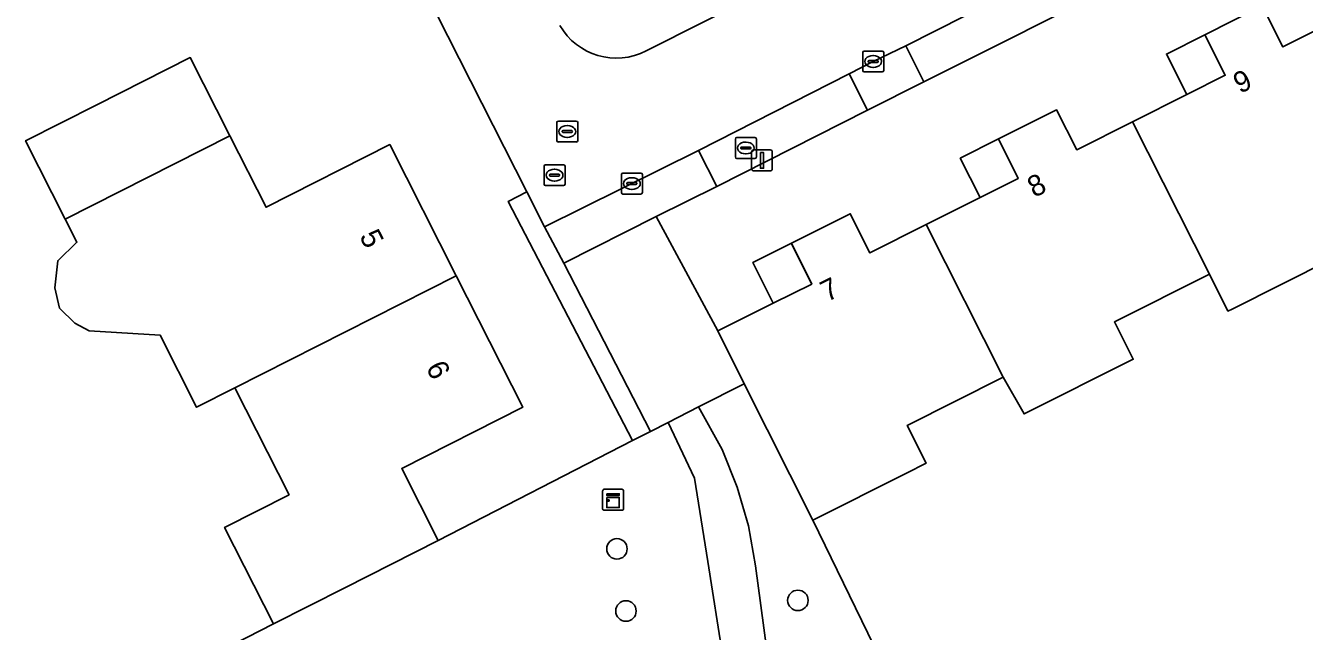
# Model space of a CAD drawing. Extents: x 162722 to 165104, y 384719 to 386284.
# Drawn here: x 163700.5 to 163761.5, y 385039.6 to 385068.5 of the extents above; entities that cross this region are included whole.
import ezdxf

# ---------------------------------------------------------------- set-up
doc = ezdxf.new("R2010")
doc.units = 0
for name, color, linetype in [('IMGEO_Boom', 7, 'Continuous'), ('IMGEO_Brandkraan', 7, 'Continuous'), ('IMGEO_Erf', 7, 'Continuous'), ('IMGEO_Groenvoorziening', 7, 'Continuous'), ('IMGEO_Kast', 7, 'Continuous'), ('IMGEO_Kolk', 7, 'Continuous'), ('IMGEO_Lichtmast', 7, 'Continuous'), ('IMGEO_Pand', 7, 'Continuous'), ('IMGEO_Pand_nummerreeks', 7, 'Continuous'), ('IMGEO_Pand_overbouw', 7, 'Continuous'), ('IMGEO_Parkeervlak_open', 7, 'Continuous'), ('IMGEO_Rijbaan_lokaal_open', 7, 'Continuous'), ('IMGEO_Rioolput', 7, 'Continuous'), ('IMGEO_Voetpad_open', 7, 'Continuous')]:
    doc.layers.add(name, color=color, linetype=linetype)

msp = doc.modelspace()

# ---------------------------------------------------------------- linework, layer by layer
at = {"layer": 'IMGEO_Boom'}
for centre in [(163728.708, 385043.504), (163737.335, 385041.047), (163729.137, 385040.539)]:
    msp.add_circle(centre, 0.489, dxfattribs=at)
at = {"layer": 'IMGEO_Brandkraan'}
for p, q in [((163734.352, 385062.203), (163734.352, 385063.055)), ((163734.427, 385063.129), (163735.279, 385063.129)), ((163734.611, 385062.623), (163734.611, 385062.635)), ((163735.049, 385062.586), (163734.651, 385062.586)), ((163734.654, 385062.672), (163735.052, 385062.672)), ((163734.84, 385062.909), (163734.865, 385062.909)), ((163735.095, 385062.635), (163735.095, 385062.623)), ((163735.353, 385063.055), (163735.353, 385062.203)), ((163735.279, 385062.129), (163734.427, 385062.129)), ((163734.863, 385062.349), (163734.838, 385062.349))]:
    msp.add_line(p, q, dxfattribs=at)
for points in [[(163734.352, 385062.203), (163734.352, 385063.055)], [(163734.427, 385063.129), (163735.279, 385063.129)], [(163735.353, 385063.055), (163735.353, 385062.203)], [(163735.279, 385062.129), (163734.427, 385062.129)]]:
    msp.add_lwpolyline(points, dxfattribs=at)
for centre, radius, start, end in [((163734.429, 385063.053), 0.0765, 91.55205, 178.44795), ((163734.429, 385063.053), 0.0765, 91.55205, 178.44795), ((163734.651, 385062.632), 0.0403, 85.87752, 175.75265), ((163734.648, 385062.622), 0.0366, 178.93798, 274.71019), ((163735.052, 385062.629), 0.043, 264.86636, 352.45326), ((163735.056, 385062.634), 0.0386, 1.73085, 96.63898), ((163735.277, 385063.053), 0.0765, 1.55205, 88.44795), ((163735.277, 385063.053), 0.0765, 1.55205, 88.44795), ((163734.429, 385062.205), 0.0765, 181.55205, 268.44795), ((163734.429, 385062.205), 0.0765, 181.55205, 268.44795), ((163735.277, 385062.205), 0.0765, 271.55205, 358.44795), ((163735.277, 385062.205), 0.0765, 271.55205, 358.44795)]:
    msp.add_arc(centre, radius, start, end, dxfattribs=at)
for centre, major_axis, ratio, start_param, end_param in [((163734.839, 385062.629), (-0.387, 0.002), 0.722429, 4.712389, 7.853982), ((163734.864, 385062.629), (-0.39, 0.002), 0.717154, 1.570796, 4.712389)]:
    msp.add_ellipse(centre, major_axis=major_axis, ratio=ratio, start_param=start_param, end_param=end_param, dxfattribs=at)
at = {"layer": 'IMGEO_Erf'}
for points in [[(163703.015, 385035.139), (163712.333, 385039.928), (163710.004, 385044.53), (163713.08, 385046.087), (163710.5, 385051.186), (163708.674, 385050.262), (163706.937, 385053.694), (163703.545, 385053.914), (163702.873, 385054.265), (163702.142, 385054.995), (163701.908, 385055.96), (163702.054, 385057.246), (163702.97, 385058.13), (163702.415, 385059.226), (163700.52, 385062.972), (163703.91, 385064.688), (163708.371, 385066.946), (163710.26, 385063.213), (163711.985, 385059.805), (163717.881, 385062.788), (163721.05, 385056.525), (163724.221, 385050.26), (163718.453, 385047.341), (163720.191, 385043.905), (163729.453, 385048.668), (163723.529, 385060.082), (163724.413, 385060.537), (163718.499, 385072.213)], [(163753.075, 385070.688), (163743.33, 385065.783), (163740.658, 385064.429), (163733.463, 385060.799), (163730.584, 385059.363), (163733.515, 385053.899), (163736.157, 385055.226), (163737.998, 385056.138), (163737.035, 385058.063), (163737.023, 385058.085), (163739.826, 385059.492), (163740.765, 385057.623), (163743.454, 385058.974), (163746.017, 385060.261), (163747.84, 385061.177), (163746.895, 385063.058), (163749.666, 385064.449), (163750.622, 385062.544), (163753.284, 385063.881), (163755.865, 385065.177), (163757.701, 385066.099), (163756.732, 385068.029), (163759.469, 385069.404), (163760.451, 385067.447), (163763.416, 385068.936)], [(163791.526, 385039.145), (163783.871, 385053.812), (163777.042, 385066.898), (163772.574, 385064.655), (163771.999, 385064.366), (163772.909, 385062.553), (163767.9, 385060.037), (163768.76, 385058.212), (163763.622, 385055.631), (163762.769, 385057.329), (163758.028, 385054.947), (163757.832, 385054.849), (163756.951, 385056.602), (163752.423, 385054.328), (163753.315, 385052.554), (163748.113, 385049.942), (163747.123, 385051.691), (163742.548, 385049.393), (163743.452, 385047.594), (163742.514, 385047.123), (163738.045, 385044.879), (163743.285, 385034.094)]]:
    msp.add_lwpolyline(points, dxfattribs=at)
at = {"layer": 'IMGEO_Groenvoorziening'}
msp.add_lwpolyline([(163730.104, 385067.264), (163741.098, 385072.809), (163739.773, 385075.459), (163733.516, 385077.082), (163731.546, 385074.648), (163729.808, 385075.575), (163728.649, 385075.923), (163727.49, 385076.039), (163727.143, 385076.734), (163727.954, 385078.241), (163728.765, 385080.095), (163728.359, 385082.125), (163723.918, 385078.113)], dxfattribs=at)
for points in [[(163736.866, 385031.109), (163743.285, 385034.094), (163738.045, 385044.879), (163734.778, 385051.385), (163732.602, 385050.277), (163733.716, 385048.241), (163734.441, 385046.451), (163734.975, 385044.596), (163735.313, 385042.695)], [(163733.034, 385042.907), (163732.409, 385046.872), (163731.143, 385049.533), (163730.314, 385049.111), (163729.453, 385048.668), (163720.191, 385043.905), (163715.73, 385041.647), (163712.333, 385039.928), (163703.015, 385035.139), (163703.221, 385034.728), (163703.613, 385033.936), (163707.487, 385034.117), (163712.242, 385033.674), (163723.683, 385032.609), (163733.752, 385038.348)]]:
    msp.add_lwpolyline(points, close=True, dxfattribs=at)
msp.add_arc((163728.678, 385070.026), 3.109, 210.0398, 297.30623, dxfattribs=at)
at = {"layer": 'IMGEO_Kast'}
for p, q in [((163728.026, 385045.421), (163728.026, 385046.262)), ((163728.026, 385046.262), (163728.026, 385045.421)), ((163728.101, 385046.346), (163728.942, 385046.346)), ((163728.942, 385046.346), (163728.101, 385046.346)), ((163729.026, 385046.271), (163729.026, 385045.43)), ((163729.026, 385045.43), (163729.026, 385046.271)), ((163728.951, 385045.346), (163728.11, 385045.346)), ((163728.11, 385045.346), (163728.951, 385045.346))]:
    msp.add_line(p, q, dxfattribs=at)
for points in [[(163728.221, 385046.136), (163728.821, 385046.136), (163728.821, 385046.051), (163728.221, 385046.051), (163728.221, 385046.136)], [(163728.221, 385045.961), (163728.821, 385045.961), (163728.821, 385045.472), (163728.221, 385045.472), (163728.221, 385045.961)]]:
    msp.add_lwpolyline(points, dxfattribs=at)
msp.add_circle((163728.305, 385045.81), 0.0377, dxfattribs=at)
for centre, start, end in [((163728.104, 385046.268), 92.4484, 184.28452), ((163728.104, 385046.268), 92.4484, 184.28452), ((163728.948, 385046.268), 2.4484, 94.28452), ((163728.948, 385046.268), 2.4484, 94.28452), ((163728.104, 385045.424), 182.4484, 274.28452), ((163728.104, 385045.424), 182.4484, 274.28452), ((163728.948, 385045.424), 272.4484, 4.28452), ((163728.948, 385045.424), 272.4484, 4.28452)]:
    msp.add_arc(centre, 0.0779, start, end, dxfattribs=at)
at = {"layer": 'IMGEO_Kolk'}
for p, q in [((163740.422, 385066.329), (163740.422, 385067.181)), ((163740.497, 385067.255), (163741.349, 385067.255)), ((163740.91, 385067.035), (163740.935, 385067.035)), ((163741.423, 385067.181), (163741.423, 385066.329)), ((163741.349, 385066.255), (163740.497, 385066.255)), ((163740.681, 385066.749), (163740.681, 385066.761)), ((163741.119, 385066.712), (163740.721, 385066.712)), ((163740.724, 385066.798), (163741.122, 385066.798)), ((163740.933, 385066.475), (163740.908, 385066.475)), ((163741.165, 385066.761), (163741.165, 385066.749)), ((163728.921, 385060.506), (163728.921, 385061.358)), ((163728.996, 385061.432), (163729.848, 385061.432)), ((163729.922, 385061.358), (163729.922, 385060.506)), ((163729.18, 385060.926), (163729.18, 385060.938)), ((163729.618, 385060.889), (163729.22, 385060.889)), ((163729.223, 385060.975), (163729.621, 385060.975)), ((163729.409, 385061.212), (163729.434, 385061.212)), ((163729.664, 385060.938), (163729.664, 385060.926)), ((163729.848, 385060.432), (163728.996, 385060.432)), ((163729.432, 385060.652), (163729.407, 385060.652))]:
    msp.add_line(p, q, dxfattribs=at)
for points in [[(163740.422, 385066.329), (163740.422, 385067.181)], [(163740.497, 385067.255), (163741.349, 385067.255)], [(163741.423, 385067.181), (163741.423, 385066.329)], [(163741.349, 385066.255), (163740.497, 385066.255)], [(163728.921, 385060.506), (163728.921, 385061.358)], [(163728.996, 385061.432), (163729.848, 385061.432)], [(163729.922, 385061.358), (163729.922, 385060.506)], [(163729.848, 385060.432), (163728.996, 385060.432)]]:
    msp.add_lwpolyline(points, dxfattribs=at)
for centre, radius, start, end in [((163740.499, 385067.179), 0.0765, 91.55205, 178.44795), ((163740.499, 385067.179), 0.0765, 91.55205, 178.44795), ((163741.347, 385067.179), 0.0765, 1.55205, 88.44795), ((163741.347, 385067.179), 0.0765, 1.55205, 88.44795), ((163740.499, 385066.331), 0.0765, 181.55205, 268.44795), ((163740.499, 385066.331), 0.0765, 181.55205, 268.44795), ((163740.721, 385066.758), 0.0403, 85.87752, 175.75265), ((163740.718, 385066.748), 0.0366, 178.93798, 274.71019), ((163741.122, 385066.755), 0.043, 264.86636, 352.45326), ((163741.126, 385066.76), 0.0386, 1.73085, 96.63898), ((163741.347, 385066.331), 0.0765, 271.55205, 358.44795), ((163741.347, 385066.331), 0.0765, 271.55205, 358.44795), ((163728.998, 385061.356), 0.0765, 91.55205, 178.44795), ((163728.998, 385061.356), 0.0765, 91.55205, 178.44795), ((163729.846, 385061.356), 0.0765, 1.55205, 88.44795), ((163729.846, 385061.356), 0.0765, 1.55205, 88.44795), ((163729.22, 385060.935), 0.0403, 85.87752, 175.75265), ((163729.217, 385060.925), 0.0366, 178.93798, 274.71019), ((163729.621, 385060.932), 0.043, 264.86636, 352.45326), ((163729.625, 385060.937), 0.0386, 1.73085, 96.63898), ((163728.998, 385060.508), 0.0765, 181.55205, 268.44795), ((163728.998, 385060.508), 0.0765, 181.55205, 268.44795), ((163729.846, 385060.508), 0.0765, 271.55205, 358.44795), ((163729.846, 385060.508), 0.0765, 271.55205, 358.44795)]:
    msp.add_arc(centre, radius, start, end, dxfattribs=at)
for centre, major_axis, ratio, start_param, end_param in [((163740.909, 385066.755), (-0.387, 0.002), 0.722429, 4.712389, 7.853982), ((163740.934, 385066.755), (-0.39, 0.002), 0.717154, 1.570796, 4.712389), ((163729.408, 385060.932), (-0.387, 0.002), 0.722429, 4.712389, 7.853982), ((163729.433, 385060.932), (-0.39, 0.002), 0.717154, 1.570796, 4.712389)]:
    msp.add_ellipse(centre, major_axis=major_axis, ratio=ratio, start_param=start_param, end_param=end_param, dxfattribs=at)
at = {"layer": 'IMGEO_Lichtmast'}
for p, q in [((163735.125, 385061.638), (163735.125, 385062.438)), ((163735.125, 385062.438), (163735.125, 385061.638)), ((163735.225, 385062.538), (163736.015, 385062.538)), ((163736.015, 385062.538), (163735.225, 385062.538)), ((163736.115, 385062.438), (163736.115, 385061.638)), ((163736.115, 385061.638), (163736.115, 385062.438)), ((163736.015, 385061.538), (163735.225, 385061.538)), ((163735.225, 385061.538), (163736.015, 385061.538))]:
    msp.add_line(p, q, dxfattribs=at)
msp.add_lwpolyline([(163735.545, 385062.413), (163735.695, 385062.413), (163735.695, 385061.663), (163735.545, 385061.663), (163735.545, 385062.413)], dxfattribs=at)
for centre, start, end in [((163735.225, 385062.438), 90, 180), ((163735.225, 385062.438), 90, 180), ((163736.015, 385062.438), 0, 90), ((163736.015, 385062.438), 360, 90), ((163735.225, 385061.638), 180, 270), ((163735.225, 385061.638), 180, 270), ((163736.015, 385061.638), 270, 0), ((163736.015, 385061.638), 270, 0)]:
    msp.add_arc(centre, 0.1, start, end, dxfattribs=at)
at = {"layer": 'IMGEO_Pand'}
for points in [[(163763.416, 385068.936), (163760.451, 385067.447), (163759.469, 385069.404), (163756.732, 385068.029), (163757.701, 385066.099), (163755.865, 385065.177), (163753.284, 385063.881), (163756.951, 385056.602), (163757.832, 385054.849), (163758.028, 385054.947), (163762.769, 385057.329), (163763.622, 385055.631), (163768.76, 385058.212), (163767.9, 385060.037)], [(163708.371, 385066.946), (163703.91, 385064.688), (163700.52, 385062.972), (163702.415, 385059.226), (163710.26, 385063.213)], [(163753.284, 385063.881), (163750.622, 385062.544), (163749.666, 385064.449), (163746.895, 385063.058), (163747.84, 385061.177), (163746.017, 385060.261), (163743.454, 385058.974), (163747.123, 385051.691), (163748.113, 385049.942), (163753.315, 385052.554), (163752.423, 385054.328), (163756.951, 385056.602)], [(163717.881, 385062.788), (163711.985, 385059.805), (163710.26, 385063.213), (163702.415, 385059.226), (163702.97, 385058.13), (163702.054, 385057.246), (163701.908, 385055.96), (163702.142, 385054.995), (163702.873, 385054.265), (163703.545, 385053.914), (163706.937, 385053.694), (163708.674, 385050.262), (163710.5, 385051.186), (163721.05, 385056.525)], [(163743.454, 385058.974), (163740.765, 385057.623), (163739.826, 385059.492), (163737.023, 385058.085), (163737.035, 385058.063), (163737.998, 385056.138), (163736.157, 385055.226), (163733.515, 385053.899), (163734.778, 385051.385), (163738.045, 385044.879), (163742.514, 385047.123), (163743.452, 385047.594), (163742.548, 385049.393), (163747.123, 385051.691)], [(163715.73, 385041.647), (163720.191, 385043.905), (163718.453, 385047.341), (163724.221, 385050.26), (163721.05, 385056.525), (163710.5, 385051.186), (163713.08, 385046.087), (163710.004, 385044.53), (163712.333, 385039.928)]]:
    msp.add_lwpolyline(points, close=True, dxfattribs=at)
at = {"layer": 'IMGEO_Pand_overbouw'}
for points in [[(163756.732, 385068.029), (163754.896, 385067.107), (163755.865, 385065.177), (163757.701, 385066.099)], [(163746.895, 385063.058), (163745.072, 385062.142), (163746.017, 385060.261), (163747.84, 385061.177)], [(163737.023, 385058.085), (163735.185, 385057.162), (163736.157, 385055.226), (163737.998, 385056.138)]]:
    msp.add_lwpolyline(points, close=True, dxfattribs=at)
at = {"layer": 'IMGEO_Parkeervlak_open'}
msp.add_lwpolyline([(163734.778, 385051.385), (163733.515, 385053.899), (163730.584, 385059.363), (163726.172, 385057.128), (163730.314, 385049.111), (163731.143, 385049.533), (163732.602, 385050.277)], close=True, dxfattribs=at)
at = {"layer": 'IMGEO_Rijbaan_lokaal_open'}
for points in [[(163735.889, 385095.63), (163715.67, 385077.594), (163718.499, 385072.213), (163724.413, 385060.537), (163725.262, 385058.861), (163732.601, 385062.516), (163739.772, 385066.169), (163740.923, 385066.755), (163742.473, 385067.507), (163749.555, 385071.092), (163750.929, 385071.803), (163748.458, 385077.517)], [(163746.876, 385075.723), (163741.098, 385072.809), (163730.104, 385067.264)]]:
    msp.add_lwpolyline(points, dxfattribs=at)
msp.add_arc((163728.678, 385070.026), 3.109, 210.0398, 297.30623, dxfattribs=at)
at = {"layer": 'IMGEO_Rioolput'}
for p, q in [((163725.842, 385062.989), (163725.842, 385063.841)), ((163725.917, 385063.915), (163726.769, 385063.915)), ((163726.843, 385063.841), (163726.843, 385062.989)), ((163726.101, 385063.409), (163726.101, 385063.421)), ((163726.539, 385063.372), (163726.141, 385063.372)), ((163726.144, 385063.458), (163726.542, 385063.458)), ((163726.33, 385063.695), (163726.355, 385063.695)), ((163726.585, 385063.421), (163726.585, 385063.409)), ((163726.769, 385062.915), (163725.917, 385062.915)), ((163726.353, 385063.135), (163726.328, 385063.135)), ((163725.233, 385060.907), (163725.233, 385061.759)), ((163725.308, 385061.833), (163726.16, 385061.833)), ((163725.492, 385061.327), (163725.492, 385061.339)), ((163725.535, 385061.376), (163725.933, 385061.376)), ((163725.721, 385061.613), (163725.746, 385061.613)), ((163725.976, 385061.339), (163725.976, 385061.327)), ((163726.234, 385061.759), (163726.234, 385060.907)), ((163726.16, 385060.833), (163725.308, 385060.833)), ((163725.93, 385061.29), (163725.532, 385061.29)), ((163725.744, 385061.053), (163725.719, 385061.053))]:
    msp.add_line(p, q, dxfattribs=at)
for points in [[(163725.842, 385062.989), (163725.842, 385063.841)], [(163725.917, 385063.915), (163726.769, 385063.915)], [(163726.843, 385063.841), (163726.843, 385062.989)], [(163726.769, 385062.915), (163725.917, 385062.915)], [(163725.233, 385060.907), (163725.233, 385061.759)], [(163725.308, 385061.833), (163726.16, 385061.833)], [(163726.234, 385061.759), (163726.234, 385060.907)], [(163726.16, 385060.833), (163725.308, 385060.833)]]:
    msp.add_lwpolyline(points, dxfattribs=at)
for centre, radius, start, end in [((163725.919, 385063.839), 0.0765, 91.55205, 178.44795), ((163725.919, 385063.839), 0.0765, 91.55205, 178.44795), ((163726.767, 385063.839), 0.0765, 1.55205, 88.44795), ((163726.767, 385063.839), 0.0765, 1.55205, 88.44795), ((163726.141, 385063.418), 0.0403, 85.87752, 175.75265), ((163726.138, 385063.408), 0.0366, 178.93798, 274.71019), ((163726.542, 385063.415), 0.043, 264.86636, 352.45326), ((163726.546, 385063.42), 0.0386, 1.73085, 96.63898), ((163725.919, 385062.991), 0.0765, 181.55205, 268.44795), ((163725.919, 385062.991), 0.0765, 181.55205, 268.44795), ((163726.767, 385062.991), 0.0765, 271.55205, 358.44795), ((163726.767, 385062.991), 0.0765, 271.55205, 358.44795), ((163725.31, 385061.757), 0.0765, 91.55205, 178.44795), ((163725.31, 385061.757), 0.0765, 91.55205, 178.44795), ((163725.532, 385061.336), 0.0403, 85.87752, 175.75265), ((163725.529, 385061.326), 0.0366, 178.93798, 274.71019), ((163725.933, 385061.333), 0.043, 264.86636, 352.45326), ((163725.937, 385061.338), 0.0386, 1.73085, 96.63898), ((163726.158, 385061.757), 0.0765, 1.55205, 88.44795), ((163726.158, 385061.757), 0.0765, 1.55205, 88.44795), ((163725.31, 385060.909), 0.0765, 181.55205, 268.44795), ((163725.31, 385060.909), 0.0765, 181.55205, 268.44795), ((163726.158, 385060.909), 0.0765, 271.55205, 358.44795), ((163726.158, 385060.909), 0.0765, 271.55205, 358.44795)]:
    msp.add_arc(centre, radius, start, end, dxfattribs=at)
for centre, major_axis, ratio, start_param, end_param in [((163726.329, 385063.415), (-0.387, 0.002), 0.722429, 4.712389, 7.853982), ((163726.354, 385063.415), (-0.39, 0.002), 0.717154, 1.570796, 4.712389), ((163725.72, 385061.333), (-0.387, 0.002), 0.722429, 4.712389, 7.853982), ((163725.745, 385061.333), (-0.39, 0.002), 0.717154, 1.570796, 4.712389)]:
    msp.add_ellipse(centre, major_axis=major_axis, ratio=ratio, start_param=start_param, end_param=end_param, dxfattribs=at)
at = {"layer": 'IMGEO_Voetpad_open'}
for points in [[(163742.473, 385067.507), (163743.33, 385065.783), (163753.075, 385070.688), (163749.555, 385071.092)], [(163740.923, 385066.755), (163739.772, 385066.169), (163740.658, 385064.429), (163743.33, 385065.783), (163742.473, 385067.507)], [(163732.601, 385062.516), (163733.463, 385060.799), (163740.658, 385064.429), (163739.772, 385066.169)], [(163726.172, 385057.128), (163730.584, 385059.363), (163733.463, 385060.799), (163732.601, 385062.516), (163725.262, 385058.861)], [(163729.453, 385048.668), (163730.314, 385049.111), (163726.172, 385057.128), (163725.262, 385058.861), (163724.413, 385060.537), (163723.529, 385060.082)]]:
    msp.add_lwpolyline(points, close=True, dxfattribs=at)
msp.add_lwpolyline([(163712.242, 385033.674), (163707.487, 385034.117), (163703.613, 385033.936), (163704.363, 385032.424), (163704.628, 385032.449), (163721.576, 385030.897), (163733.096, 385029.842), (163737.06, 385029.479), (163736.787, 385030.008), (163736.866, 385031.109), (163735.313, 385042.695), (163734.975, 385044.596), (163734.441, 385046.451), (163733.716, 385048.241), (163732.602, 385050.277), (163731.143, 385049.533), (163732.409, 385046.872), (163733.034, 385042.907), (163733.752, 385038.348), (163734.329, 385034.689), (163734.386, 385034.331), (163734.525, 385033.481)], dxfattribs=at)

# ---------------------------------------------------------------- texts
at = {"layer": 'IMGEO_Pand_nummerreeks'}
for s, rotation, p in [('9', 26.67119, (163758.409, 385065.201)), ('8', 26.66546, (163748.599, 385060.243)), ('5', 296.84286, (163716.414, 385058.422)), ('7', 26.65973, (163738.731, 385055.272)), ('6', 296.84244, (163719.585, 385052.157))]:
    msp.add_text(s, height=1, rotation=rotation, dxfattribs=at).set_placement(p)

doc.saveas('drawing.dxf')
